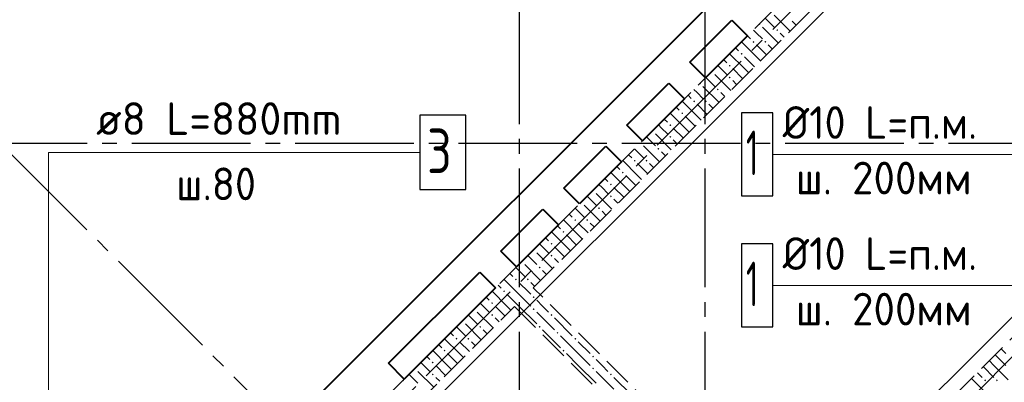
# Model space of a CAD drawing. Header units: millimetres. Extents: x 40580 to 1168286, y -220995 to 81020.
# Tile 358 of 419: x 946950 to 953582, y -115749 to -113305. Entities that reach past the tile are written whole.
import ezdxf

# ---------------------------------------------------------------- set-up
doc = ezdxf.new("R2010")
doc.units = ezdxf.units.MM
for name, pattern in [('______2', [270, 200, -70]), ('______5', [1100, 800, -100, 100, -100]), ('CENTER', [2, 1.25, -0.25, 0.25, -0.25])]:
    doc.linetypes.add(name, pattern=pattern)
doc.layers.add('ЖБ Стена верхний уровень', color=7, linetype='______2', true_color=0x656565)
for name, color, linetype, lineweight in [('ОСИ', 7, 'CENTER', 15), ('Основная', 7, 'Continuous', 40), ('Позиционная метка линия выноска', 7, 'Continuous', 13), ('Позиционная метка номер позиции', 7, 'Continuous', 13)]:
    doc.layers.add(name, color=color, linetype=linetype, lineweight=lineweight)
doc.styles.add('ISOCPEUR', font='isocpeur.ttf')

msp = doc.modelspace()

# ---------------------------------------------------------------- hatches: boundary and pattern name
at = {"layer": 'ЖБ Стена верхний уровень', "linetype": 'Continuous', "lineweight": -3, "transparency": 33554687}
for points in [[(951935, -113331.4), (951938.7, -113335.1), (951932.2, -113341.6), (951928.5, -113337.9)], [(952045.7, -113375.2), (952052.2, -113368.7), (952058.7, -113375.2), (952052.2, -113381.6)], [(951885.7, -113455.1), (951892.3, -113448.6), (951898.8, -113455.1), (951892.3, -113461.7)], [(951965.7, -113455.1), (951972.2, -113448.6), (951978.7, -113455.1), (951972.2, -113461.7)], [(951805.7, -113535.1), (951812.3, -113528.6), (951818.7, -113535.1), (951812.3, -113541.6)], [(951615, -113651.4), (951618.7, -113655.1), (951612.3, -113661.7), (951608.5, -113657.9)], [(951725.8, -113615.1), (951732.2, -113608.6), (951738.7, -113615.1), (951732.2, -113621.6)], [(951535, -113731.4), (951538.7, -113735.1), (951532.2, -113741.6), (951528.5, -113737.9)], [(951725.8, -113695.1), (951732.2, -113688.7), (951738.7, -113695.1), (951732.2, -113701.6)], [(951645.7, -113775.2), (951652.2, -113768.7), (951658.7, -113775.2), (951652.2, -113781.6)], [(951485.7, -113855.1), (951492.3, -113848.6), (951498.8, -113855.1), (951492.3, -113861.7)], [(951565.7, -113855.1), (951572.2, -113848.6), (951578.7, -113855.1), (951572.2, -113861.7)], [(951405.7, -113935.1), (951412.3, -113928.6), (951418.7, -113935.1), (951412.3, -113941.6)], [(951215, -114051.4), (951218.7, -114055.1), (951212.3, -114061.7), (951208.5, -114057.9)], [(951325.8, -114015.1), (951332.2, -114008.6), (951338.7, -114015.1), (951332.2, -114021.6)], [(951325.8, -114095.1), (951332.2, -114088.7), (951338.7, -114095.1), (951332.2, -114101.6)], [(951135, -114131.4), (951138.7, -114135.1), (951132.2, -114141.6), (951128.5, -114137.9)], [(951245.7, -114175.2), (951252.2, -114168.7), (951258.7, -114175.2), (951252.2, -114181.6)], [(951085.7, -114255.1), (951092.3, -114248.6), (951098.8, -114255.1), (951092.3, -114261.7)], [(951165.7, -114255.1), (951172.2, -114248.6), (951178.7, -114255.1), (951172.2, -114261.7)], [(951005.7, -114335.1), (951012.3, -114328.6), (951018.7, -114335.1), (951012.3, -114341.6)], [(950815, -114451.4), (950818.7, -114455.1), (950812.3, -114461.7), (950808.5, -114457.9)], [(950925.8, -114415.1), (950932.2, -114408.6), (950938.7, -114415.1), (950932.2, -114421.6)], [(950925.8, -114495.1), (950932.2, -114488.7), (950938.7, -114495.1), (950932.2, -114501.6)], [(950735, -114531.4), (950738.7, -114535.1), (950732.2, -114541.6), (950728.5, -114537.9)], [(950845.7, -114575.2), (950852.2, -114568.7), (950858.7, -114575.2), (950852.2, -114581.6)], [(950685.7, -114655.1), (950692.3, -114648.6), (950698.8, -114655.1), (950692.3, -114661.7)], [(950765.7, -114655.1), (950772.2, -114648.6), (950778.7, -114655.1), (950772.2, -114661.7)], [(950605.7, -114735.1), (950612.3, -114728.6), (950618.7, -114735.1), (950612.3, -114741.6)], [(950415, -114851.4), (950418.7, -114855.1), (950412.3, -114861.7), (950408.5, -114857.9)], [(950525.7, -114815.1), (950532.2, -114808.6), (950538.7, -114815.1), (950532.2, -114821.6)], [(950525.7, -114895.1), (950532.2, -114888.7), (950538.7, -114895.1), (950532.2, -114901.6)], [(950335, -114931.4), (950338.7, -114935.1), (950332.2, -114941.6), (950328.5, -114937.9)], [(950445.7, -114975.2), (950452.2, -114968.7), (950458.7, -114975.2), (950452.2, -114981.6)], [(950285.7, -115055.1), (950292.3, -115048.6), (950298.8, -115055.1), (950292.3, -115061.7)], [(950365.7, -115055.1), (950372.2, -115048.6), (950378.7, -115055.1), (950372.2, -115061.7)], [(950205.7, -115135.1), (950212.3, -115128.6), (950218.7, -115135.1), (950212.3, -115141.6)], [(950405.7, -115175.2), (950412.3, -115168.7), (950418.7, -115175.2), (950412.3, -115181.6)], [(950015, -115251.4), (950018.7, -115255.1), (950012.3, -115261.7), (950008.5, -115257.9)], [(950125.7, -115215.1), (950132.2, -115208.6), (950138.7, -115215.1), (950132.2, -115221.6)], [(950405.7, -115255.1), (950412.3, -115248.6), (950418.7, -115255.1), (950412.3, -115261.7)], [(950125.7, -115295.1), (950132.2, -115288.7), (950138.7, -115295.1), (950132.2, -115301.6)], [(950525.7, -115295.1), (950532.2, -115288.7), (950538.7, -115295.1), (950532.2, -115301.6)], [(949935, -115331.4), (949938.7, -115335.1), (949932.2, -115341.6), (949928.5, -115337.9)], [(950045.7, -115375.2), (950052.2, -115368.7), (950058.7, -115375.2), (950052.2, -115381.6)], [(950445.7, -115375.2), (950452.2, -115368.7), (950458.7, -115375.2), (950452.2, -115381.6)], [(949885.7, -115455.1), (949892.3, -115448.6), (949898.8, -115455.1), (949892.3, -115461.7)], [(949965.7, -115455.1), (949972.2, -115448.6), (949978.7, -115455.1), (949972.2, -115461.7)], [(950565.7, -115415.1), (950572.2, -115408.6), (950578.7, -115415.1), (950572.2, -115421.6)], [(950685.7, -115455.1), (950692.3, -115448.6), (950698.8, -115455.1), (950692.3, -115461.7)], [(949805.7, -115535.1), (949812.3, -115528.6), (949818.7, -115535.1), (949812.3, -115541.6)], [(950605.7, -115535.1), (950612.3, -115528.6), (950618.7, -115535.1), (950612.3, -115541.6)], [(950805.7, -115575.2), (950812.3, -115568.7), (950818.7, -115575.2), (950812.3, -115581.6)], [(949615, -115651.4), (949618.7, -115655.1), (949612.3, -115661.7), (949608.5, -115657.9)], [(949725.7, -115615.1), (949732.2, -115608.6), (949738.7, -115615.1), (949732.2, -115621.6)], [(950805.7, -115655.1), (950812.3, -115648.6), (950818.7, -115655.1), (950812.3, -115661.7)], [(949725.7, -115695.1), (949732.2, -115688.7), (949738.7, -115695.1), (949732.2, -115701.6)], [(950925.8, -115695.1), (950932.2, -115688.7), (950938.7, -115695.1), (950932.2, -115701.6)], [(949535, -115731.4), (949538.7, -115735.1), (949532.2, -115741.6), (949528.5, -115737.9)], [(953445.7, -115735.1), (953452.2, -115728.6), (953458.7, -115735.1), (953452.2, -115741.6)], [(953525.8, -115735.1), (953532.2, -115728.6), (953538.7, -115735.1), (953532.2, -115741.6)]]:
    msp.add_hatch(color=7, dxfattribs=at).paths.add_polyline_path(points, flags=16)

# ---------------------------------------------------------------- linework, layer by layer
at = {"color": 7, "linetype": 'Continuous', "lineweight": 25, "transparency": 33554687}
msp.add_lwpolyline([(949644.7, -114448.9), (949954.7, -114448.9), (949954.7, -113948.9), (949644.7, -113948.9), (949644.7, -114448.9)], dxfattribs=at)
at = {"layer": 'ЖБ Стена верхний уровень', "color": 251, "linetype": '______2', "lineweight": -3, "true_color": 0x656565, "transparency": 33554687}
for p, q in [((955097.7, -110168.7), (948917.6, -116348.8)), ((950409.6, -115111.3), (955225, -110295.9)), ((957006.9, -112077.8), (952191.5, -116893.2)), ((952191.5, -116893.2), (950409.6, -115111.3)), ((949044.9, -116476), (950282.3, -115238.6)), ((950282.3, -115238.6), (952064.2, -117020.5))]:
    msp.add_line(p, q, dxfattribs=at)
at = {"layer": 'ЖБ Стена верхний уровень', "color": 9, "linetype": 'Continuous', "lineweight": -3, "true_color": 0xc7c7c7, "transparency": 33554687}
for p, q in [((951971.7, -113294.6), (952032.2, -113355.1)), ((952032.2, -113275.2), (952139, -113381.9)), ((952152.2, -113315.1), (952179, -113341.9)), ((951912.3, -113395.1), (951891.7, -113374.6)), ((951952.2, -113435.1), (951912.3, -113395.1)), ((951952.2, -113355.1), (952059, -113461.9)), ((952072.2, -113395.1), (952099, -113421.9)), ((951912.3, -113555.1), (951811.7, -113454.6)), ((951851.7, -113414.6), (951872.2, -113435.1)), ((951771.7, -113494.6), (951792.3, -113515.1)), ((951912.3, -113475.2), (951979, -113541.9)), ((951992.3, -113475.2), (952019, -113501.9)), ((951691.7, -113574.6), (951712.3, -113595.1)), ((951832.2, -113635.1), (951731.7, -113534.6)), ((951832.2, -113555.1), (951899, -113621.9)), ((951912.3, -113555.1), (951939, -113581.9)), ((951672.2, -113635.1), (951651.7, -113614.6)), ((951712.3, -113675.2), (951672.2, -113635.1)), ((951752.2, -113635.1), (951819, -113701.9)), ((951832.2, -113635.1), (951859, -113661.9)), ((951571.7, -113694.6), (951632.2, -113755.1)), ((951632.2, -113675.2), (951739, -113781.9)), ((951752.2, -113715.1), (951779, -113741.9)), ((951512.3, -113795.1), (951491.7, -113774.6)), ((951552.2, -113835.1), (951512.3, -113795.1)), ((951552.2, -113755.1), (951659, -113861.9)), ((951672.2, -113795.1), (951699, -113821.9)), ((951512.3, -113955.1), (951411.7, -113854.6)), ((951451.7, -113814.6), (951472.2, -113835.1)), ((951371.7, -113894.6), (951392.3, -113915.1)), ((951512.3, -113875.2), (951579, -113941.9)), ((951592.3, -113875.2), (951619, -113901.9)), ((951291.7, -113974.6), (951312.3, -113995.1)), ((951432.2, -114035.1), (951331.7, -113934.6)), ((951432.2, -113955.1), (951499, -114021.9)), ((951512.3, -113955.1), (951539, -113981.9)), ((951272.2, -114035.1), (951251.7, -114014.6)), ((951312.3, -114075.2), (951272.2, -114035.1)), ((951352.2, -114035.1), (951419, -114101.9)), ((951432.2, -114035.1), (951459, -114061.9)), ((951171.7, -114094.6), (951232.2, -114155.1)), ((951232.2, -114075.2), (951339, -114181.9)), ((951352.2, -114115.1), (951379, -114141.9)), ((951112.3, -114195.1), (951091.7, -114174.6)), ((951152.2, -114235.1), (951112.3, -114195.1)), ((951152.2, -114155.1), (951259, -114261.9)), ((951272.2, -114195.1), (951299, -114221.9)), ((951112.3, -114355.1), (951011.7, -114254.6)), ((951051.7, -114214.6), (951072.2, -114235.1)), ((950971.7, -114294.6), (950992.3, -114315.1)), ((951112.3, -114275.2), (951179, -114341.9)), ((951192.3, -114275.2), (951219, -114301.9)), ((950891.7, -114374.6), (950912.3, -114395.1)), ((951032.2, -114435.1), (950931.7, -114334.6)), ((951032.2, -114355.1), (951099, -114421.9)), ((951112.3, -114355.1), (951139, -114381.9)), ((950872.2, -114435.1), (950851.7, -114414.6)), ((950912.3, -114475.2), (950872.2, -114435.1)), ((950952.2, -114435.1), (951019, -114501.9)), ((951032.2, -114435.1), (951059, -114461.9)), ((950771.7, -114494.6), (950832.2, -114555.1)), ((950832.2, -114475.2), (950939, -114581.9)), ((950952.2, -114515.1), (950979, -114541.9)), ((950712.3, -114595.1), (950691.7, -114574.6)), ((950752.2, -114555.1), (950859, -114661.9)), ((950712.3, -114755.1), (950611.7, -114654.6)), ((950651.7, -114614.6), (950672.2, -114635.1)), ((950752.2, -114635.1), (950712.3, -114595.1)), ((950872.2, -114595.1), (950899, -114621.9)), ((950571.7, -114694.6), (950592.3, -114715.1)), ((950712.3, -114675.2), (950779, -114741.9)), ((950792.3, -114675.2), (950819, -114701.9)), ((950491.7, -114774.6), (950512.3, -114795.1)), ((950632.2, -114835.1), (950531.7, -114734.6)), ((950632.2, -114755.1), (950699, -114821.9)), ((950712.3, -114755.1), (950739, -114781.9)), ((950472.2, -114835.1), (950451.7, -114814.6)), ((950512.3, -114875.2), (950472.2, -114835.1)), ((950552.2, -114835.1), (950619, -114901.9)), ((950632.2, -114835.1), (950659, -114861.9)), ((950371.7, -114894.6), (950432.2, -114955.1)), ((950432.2, -114875.2), (950539, -114981.9)), ((950552.2, -114915.1), (950579, -114941.9)), ((950312.3, -114995.1), (950291.7, -114974.6)), ((950352.2, -114955.1), (950459, -115061.9)), ((950312.3, -115155.1), (950211.7, -115054.6)), ((950251.7, -115014.6), (950272.2, -115035.1)), ((950352.2, -115035.1), (950312.3, -114995.1)), ((950472.2, -114995.1), (950499, -115021.9)), ((950171.7, -115094.6), (950192.3, -115115.1)), ((950312.3, -115075.2), (950379, -115141.9)), ((950392.3, -115075.2), (950419, -115101.9)), ((950091.7, -115174.6), (950112.3, -115195.1)), ((950232.2, -115235.1), (950131.7, -115134.6)), ((950232.2, -115155.1), (950299, -115221.9)), ((950312.3, -115155.1), (950339, -115181.9)), ((950339, -115181.9), (950392.3, -115235.1)), ((950379, -115141.9), (950392.3, -115155.1)), ((950072.2, -115235.1), (950051.7, -115214.6)), ((950112.3, -115275.2), (950072.2, -115235.1)), ((950152.2, -115235.1), (950219, -115301.9)), ((950232.2, -115235.1), (950259, -115261.9)), ((950299, -115221.9), (950312.3, -115235.1)), ((950312.3, -115235.1), (950432.2, -115355.1)), ((950472.2, -115235.1), (950432.2, -115195.1)), ((950512.3, -115275.2), (950472.2, -115235.1)), ((949971.7, -115294.6), (950032.2, -115355.1)), ((950032.2, -115275.2), (950139, -115381.9)), ((950152.2, -115315.1), (950179, -115341.9)), ((950432.2, -115275.2), (950552.2, -115395.1)), ((950552.2, -115315.1), (950672.2, -115435.1)), ((949912.3, -115395.1), (949891.7, -115374.6)), ((949952.2, -115355.1), (950059, -115461.9)), ((949912.3, -115555.1), (949811.7, -115454.6)), ((949851.7, -115414.6), (949872.2, -115435.1)), ((949952.2, -115435.1), (949912.3, -115395.1)), ((950072.2, -115395.1), (950099, -115421.9)), ((950472.2, -115395.1), (950592.3, -115515.1)), ((950712.3, -115555.1), (950592.3, -115435.1)), ((949771.7, -115494.6), (949792.3, -115515.1)), ((949912.3, -115475.2), (949979, -115541.9)), ((949992.3, -115475.2), (950019, -115501.9)), ((950712.3, -115475.2), (950792.3, -115555.1)), ((949691.7, -115574.6), (949712.3, -115595.1)), ((949832.2, -115635.1), (949731.7, -115534.6)), ((949832.2, -115555.1), (949899, -115621.9)), ((949912.3, -115555.1), (949939, -115581.9)), ((950632.2, -115555.1), (950712.3, -115635.1)), ((950712.3, -115555.1), (950792.3, -115635.1)), ((953520.9, -115563.8), (953592.3, -115635.1)), ((953560.9, -115523.8), (953592.3, -115555.1)), ((949672.2, -115635.1), (949651.7, -115614.6)), ((949712.3, -115675.2), (949672.2, -115635.1)), ((949752.2, -115635.1), (949819, -115701.9)), ((949832.2, -115635.1), (949859, -115661.9)), ((950712.3, -115635.1), (950832.2, -115755.1)), ((950872.2, -115635.1), (950832.2, -115595.1)), ((950912.3, -115675.2), (950872.2, -115635.1)), ((953440.9, -115643.8), (953512.3, -115715.1)), ((953480.9, -115603.8), (953512.3, -115635.1)), ((953512.3, -115635.1), (953608.2, -115731.1)), ((949571.7, -115694.6), (949632.2, -115755.1)), ((949632.2, -115675.2), (949739, -115781.9)), ((949752.2, -115715.1), (949779, -115741.9)), ((950832.2, -115675.2), (950952.2, -115795.1)), ((950952.2, -115715.1), (951072.2, -115835.1)), ((953400.9, -115683.8), (953432.2, -115715.1)), ((953360.9, -115723.8), (953472.2, -115835.1))]:
    msp.add_line(p, q, dxfattribs=at)
at = {"layer": 'ОСИ', "color": 8, "linetype": '______5', "lineweight": -3, "transparency": 33554687}
for p, q in [((950315.3, -87908.3), (950315.3, -121348.3)), ((951565.3, -87908.3), (951565.3, -121348.3)), ((948910.5, -116483.1), (957254.5, -108139.1)), ((950819.7, -118392.3), (959163.7, -110048.3)), ((945281.7, -112599.7), (952729.8, -120047.8)), ((956205.3, -114138.3), (942364.8, -114138.3)), ((956205.3, -114138.3), (942364.8, -114138.3))]:
    msp.add_line(p, q, dxfattribs=at)
at = {"layer": 'Основная', "transparency": 33554687}
for p, q in [((955005.8, -109793.9), (948450.9, -116348.8)), ((951463.2, -113591.1), (951746, -113308.2)), ((951746, -113308.2), (951852.1, -113414.3)), ((951852.1, -113414.3), (951569.2, -113697.1)), ((951569.2, -113697.1), (951463.2, -113591.1)), ((951038.9, -114015.3), (951321.8, -113732.5)), ((951321.8, -113732.5), (951427.8, -113838.5)), ((951427.8, -113838.5), (951145, -114121.4)), ((951145, -114121.4), (951038.9, -114015.3)), ((950614.7, -114439.6), (950897.5, -114156.7)), ((950897.5, -114156.7), (951003.6, -114262.8)), ((951003.6, -114262.8), (950720.7, -114545.6)), ((950720.7, -114545.6), (950614.7, -114439.6)), ((950190.4, -114863.8), (950473.2, -114581)), ((950473.2, -114581), (950579.3, -114687.1)), ((950579.3, -114687.1), (950296.4, -114969.9)), ((950296.4, -114969.9), (950190.4, -114863.8)), ((949433.9, -115620.4), (950049, -115005.3)), ((950049, -115005.3), (950155, -115111.3)), ((950155, -115111.3), (949539.9, -115726.4)), ((949539.9, -115726.4), (949433.9, -115620.4))]:
    msp.add_line(p, q, dxfattribs=at)
at = {"layer": 'Позиционная метка линия выноска', "color": 251, "linetype": 'Continuous', "lineweight": 13, "true_color": 0x494949, "transparency": 33554687, "extrusion": (0, 0, -1)}
msp.add_lwpolyline([(-955413.3, -110201.4), (-949289.8, -116324.9), (-950140.9, -117176), (-951378.3, -115938.6), (-952389.5, -116949.8)], dxfattribs=at)
at = {"layer": 'Позиционная метка линия выноска', "color": 251, "linetype": 'Continuous', "lineweight": 13, "true_color": 0x494949, "transparency": 33554687}
msp.add_lwpolyline([(951993.5, -116949.8), (956773.5, -112169.7), (954935.1, -110331.3)], dxfattribs=at)
at = {"layer": 'Позиционная метка номер позиции', "color": 7, "linetype": 'Continuous', "lineweight": 13, "transparency": 33554687}
for points in [[(954437.4, -113653.8), (953878.8, -114212.4), (952021.8, -114212.4)], [(954092.3, -113850.8), (954693.3, -114451.8), (954693.3, -115095.7), (952021.8, -115095.7)], [(948644.7, -116478.9), (947144.7, -116478.9), (947144.7, -114198.9), (949644.7, -114198.9)], [(948644.7, -116218.6), (947144.7, -116218.6), (947144.7, -114198.9), (949644.7, -114198.9)]]:
    msp.add_lwpolyline(points, dxfattribs=at)
at = {"layer": 'Позиционная метка номер позиции', "color": 7, "linetype": 'Continuous', "lineweight": 25, "transparency": 33554687}
for points in [[(951811.8, -114492.4), (952021.8, -114492.4), (952021.8, -113932.4), (951811.8, -113932.4), (951811.8, -114492.4)], [(951811.8, -115375.7), (952021.8, -115375.7), (952021.8, -114815.7), (951811.8, -114815.7), (951811.8, -115375.7)]]:
    msp.add_lwpolyline(points, dxfattribs=at)

# ---------------------------------------------------------------- texts
at = {"color": 7, "linetype": 'Continuous', "lineweight": 13, "transparency": 33554687, "attachment_point": 7, "style": 'ISOCPEUR'}
for s, insert, char_height, width in [('\\W0.98;ø8 L=880mm ', (947464.7, -114081.5), 220, 1889.823), ('{\\W0.7800;3}', (949694.7, -114338.9), 300, 326.834), ('\\W0.94;ш.80 ', (948003.7, -114521.5), 220, 807.632)]:
    msp.add_mtext(s, dxfattribs=dict(at, insert=insert, char_height=char_height, width=width))
at = {"layer": 'Позиционная метка номер позиции', "color": 7, "linetype": 'Continuous', "lineweight": 25, "transparency": 33554687, "attachment_point": 7, "style": 'ISOCPEUR'}
for s, insert, char_height, width in [('\\W0.94;Ø10 L=п.м.', (952088.6, -114107.9), 220, 1489.569), ('\\W0.56;1', (951841.8, -114352.4), 300, 233.333), ('\\W0.96;ш. 200мм', (952176.6, -114481.9), 220, 1316.144), ('\\W0.94;Ø10 L=п.м.', (952088.6, -114991.2), 220, 1489.569), ('\\W0.56;1', (951841.8, -115235.7), 300, 233.333), ('\\W0.96;ш. 200мм', (952176.6, -115365.2), 220, 1316.144)]:
    msp.add_mtext(s, dxfattribs=dict(at, insert=insert, char_height=char_height, width=width))

doc.saveas('drawing.dxf')
